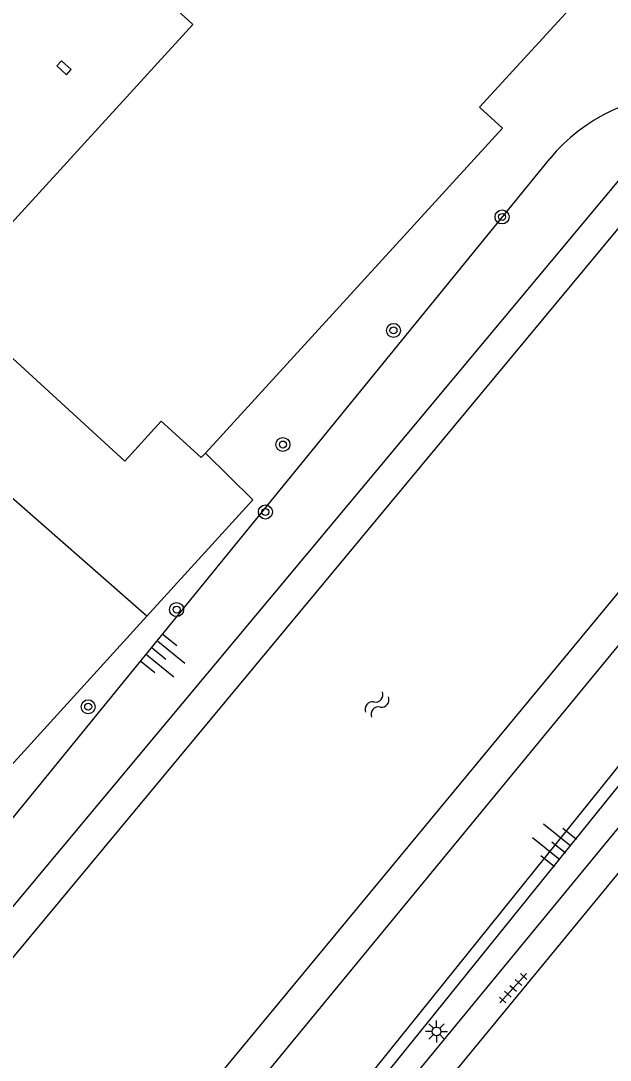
# Model space of a CAD drawing. Extents: x 128000 to 131008, y 398996 to 402500.
# Drawn here: x 129430.9 to 129464.5, y 399137.6 to 399197 of the extents above; entities that cross this region are included whole.
import ezdxf

# ---------------------------------------------------------------- set-up
doc = ezdxf.new("R2010")
doc.units = 0
for name, color, linetype in [('gg-afsc-hekwerk', 7, 'Continuous'), ('gg-bbg-hoofdgebouw', 7, 'Continuous'), ('gg-knt-BGT kruinlijn', 7, 'Continuous'), ('gg-knt-verharding', 7, 'Continuous'), ('gg-kntw-beschoeiing', 7, 'Continuous'), ('gt-grn-groengrens', 7, 'Continuous'), ('gt-grn-vlakafsluiter', 7, 'Continuous'), ('gt-symb-boom', 7, 'Continuous'), ('gt-symb-kolk', 7, 'Continuous'), ('gt-symb-lichtmast', 7, 'Continuous'), ('gt-symb-talud symbool', 7, 'Continuous'), ('gt-symb-tegel verharding', 7, 'Continuous'), ('gt-symb-watersymbool', 7, 'Continuous')]:
    doc.layers.add(name, color=color, linetype=linetype)

# ---------------------------------------------------------------- blocks, each defined once
blk = doc.blocks.new('gt0-KOLK')
at = {"layer": 'gt-symb-kolk'}
blk.add_lwpolyline([(0, 0), (0.375, 0), (0.375, 0.4), (-0.375, 0.4), (-0.375, 0), (0, 0)], dxfattribs=at)
blk = doc.blocks.new('gt0-BOOM')
at = {"layer": 'gt-symb-boom'}
for radius in [0.4, 0.2]:
    blk.add_circle((0, 0), radius, dxfattribs=at)
blk = doc.blocks.new('gt0-LMAST')
at = {"layer": 'gt-symb-lichtmast'}
for p, q in [((-0.005, 0.246), (-0.005, 0.621)), ((-0.182, 0.173), (-0.447, 0.438)), ((0.172, 0.173), (0.437, 0.438)), ((-0.255, -0.004), (-0.63, -0.004)), ((-0.182, -0.181), (-0.447, -0.446)), ((-0.005, -0.254), (-0.005, -0.629)), ((0.437, -0.446), (0.172, -0.181)), ((0.245, -0.004), (0.62, -0.004))]:
    blk.add_line(p, q, dxfattribs=at)
blk.add_circle((-0.005, -0.004), 0.25, dxfattribs=at)
blk = doc.blocks.new('gt0-TEG1')
at = {"layer": 'gt-symb-tegel verharding'}
for p, q in [((-1.125, 0), (1.125, 0)), ((-0.9, -0.25), (-0.9, 0.25)), ((-0.45, -0.25), (-0.45, 0.25)), ((0, -0.25), (0, 0.25)), ((0.45, -0.25), (0.45, 0.25)), ((0.9, -0.25), (0.9, 0.25))]:
    blk.add_line(p, q, dxfattribs=at)
blk = doc.blocks.new('gt0-TALUD_1')
at = {"layer": 'gt-symb-talud symbool'}
for p, q in [((-1, -1), (-1, 0)), ((-0.5, -2), (-0.5, 0)), ((0.5, -2), (0.5, 0)), ((1, -1), (1, 0)), ((0, -1), (0, 0))]:
    blk.add_line(p, q, dxfattribs=at)
blk = doc.blocks.new('gt0-WA')
at = {"layer": 'gt-symb-watersymbool'}
for centre, start, end in [((-0.323, 0.022), 28.07249, 151.92751), ((0.427, 0.422), 208.07248, 331.92751), ((-0.323, -0.428), 28.07249, 151.92751), ((0.427, -0.028), 208.07248, 331.92751)]:
    blk.add_arc(centre, 0.425, start, end, dxfattribs=at)

msp = doc.modelspace()

# ---------------------------------------------------------------- linework, layer by layer
at = {"layer": 'gg-afsc-hekwerk'}
msp.add_line((129438.076, 399162.988), (129421.766, 399145.059), dxfattribs=at)
msp.add_lwpolyline([(129441.41, 399172.302), (129444.124, 399169.636), (129438.076, 399162.988)], dxfattribs=at)
at = {"layer": 'gg-bbg-hoofdgebouw'}
for points in [[(129427.01, 399209.295), (129440.7, 399196.77), (129426.51, 399181.26), (129436.81, 399171.84), (129438.89, 399174.12), (129441.17, 399172.04), (129441.41, 399172.302)], [(129441.41, 399172.302), (129458.37, 399190.86), (129457.06, 399192.05), (129463.45, 399199.03)]]:
    msp.add_lwpolyline(points, dxfattribs=at)
at = {"layer": 'gg-knt-BGT kruinlijn'}
msp.add_line((129423.504, 399142.99), (129461.07, 399189.1), dxfattribs=at)
msp.add_lwpolyline([(129440.662, 399117.535), (129439.06, 399118.44), (129439.69, 399121.9), (129483.46, 399176.16), (129485.72, 399182.76)], dxfattribs=at)
msp.add_arc((129468.847, 399182.726), 10.055, 89.25111, 140.65886, dxfattribs=at)
at = {"layer": 'gg-knt-verharding'}
msp.add_line((129449.769, 399129.794), (129466.692, 399150.388), dxfattribs=at)
msp.add_lwpolyline([(129440.662, 399117.535), (129442.294, 399119.611), (129440.506, 399121.126), (129486.664, 399177.228)], dxfattribs=at)
at = {"layer": 'gg-kntw-beschoeiing'}
for points in [[(129434.949, 399107.591), (129434.1, 399108.11), (129426.78, 399110.14), (129422.47, 399113.11), (129419.51, 399117.15), (129418.16, 399121.88), (129418.4, 399126.84), (129420.16, 399131.15), (129467.48, 399188.12), (129476.503, 399189.73), (129476.773, 399190.044)], [(129437.94, 399112.681), (129437, 399113.24), (129432.44, 399120.07), (129432.667, 399125.237), (129480.247, 399182.757), (129480.43, 399185.11), (129481.381, 399186.292)]]:
    msp.add_lwpolyline(points, dxfattribs=at)
at = {"layer": 'gt-grn-groengrens'}
for points in [[(129434.055, 399106.07), (129432.6, 399106.889), (129427.863, 399108.073), (129425.02, 399109.85), (129421.467, 399112.218), (129418.506, 399115.89), (129416.966, 399118.614), (129416.611, 399123.944), (129417.44, 399129.392), (129419.098, 399132.827), (129466.829, 399190.033), (129474.291, 399190.744)], [(129438.892, 399114.301), (129437.811, 399115.061), (129434.495, 399120.391), (129434.732, 399124.536), (129482.108, 399182.098), (129481.753, 399184.703), (129482.425, 399185.443)], [(129440.429, 399116.917), (129439.534, 399117.4), (129438.307, 399118.119), (129438.92, 399122.002), (129482.774, 399176.496), (129484.921, 399182.679), (129485.269, 399183.127)]]:
    msp.add_lwpolyline(points, dxfattribs=at)
at = {"layer": 'gt-grn-vlakafsluiter'}
msp.add_line((129438.076, 399162.988), (129408.374, 399188.919), dxfattribs=at)

# ---------------------------------------------------------------- block references
at = {"layer": 'gt-symb-boom'}
for p in [(129458.35, 399185.783), (129452.151, 399179.304), (129445.838, 399172.789)]:
    msp.add_blockref('gt0-BOOM', p, dxfattribs=at)
for p, rotation in [((129444.837, 399168.935), -42.204337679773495), ((129439.768, 399163.361), -42.20433768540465), ((129434.721, 399157.814), -42.20433768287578)]:
    msp.add_blockref('gt0-BOOM', p, dxfattribs=dict(at, rotation=rotation))
at = {"layer": 'gt-symb-kolk', "rotation": -42.60899614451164}
msp.add_blockref('gt0-KOLK', (129433.203, 399194.159), dxfattribs=at)
at = {"layer": 'gt-symb-lichtmast'}
msp.add_blockref('gt0-LMAST', (129454.617, 399139.277), dxfattribs=at)
at = {"layer": 'gt-symb-talud symbool'}
for p, xscale, yscale, rotation in [((129438.379, 399161.151), 1.0000244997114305, 1.0000244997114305, 50.80331119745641), ((129461.966, 399149.475), 0.9998339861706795, 0.9998339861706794, -128.9103973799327)]:
    msp.add_blockref('gt0-TALUD_1', p, dxfattribs=dict(at, xscale=xscale, yscale=yscale, rotation=rotation))
at = {"layer": 'gt-symb-tegel verharding', "rotation": -131.9616739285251}
msp.add_blockref('gt0-TEG1', (129458.984, 399141.735), dxfattribs=at)
at = {"layer": 'gt-symb-watersymbool', "rotation": 50.275137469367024}
msp.add_blockref('gt0-WA', (129451.176, 399157.904), dxfattribs=at)

doc.saveas('drawing.dxf')
